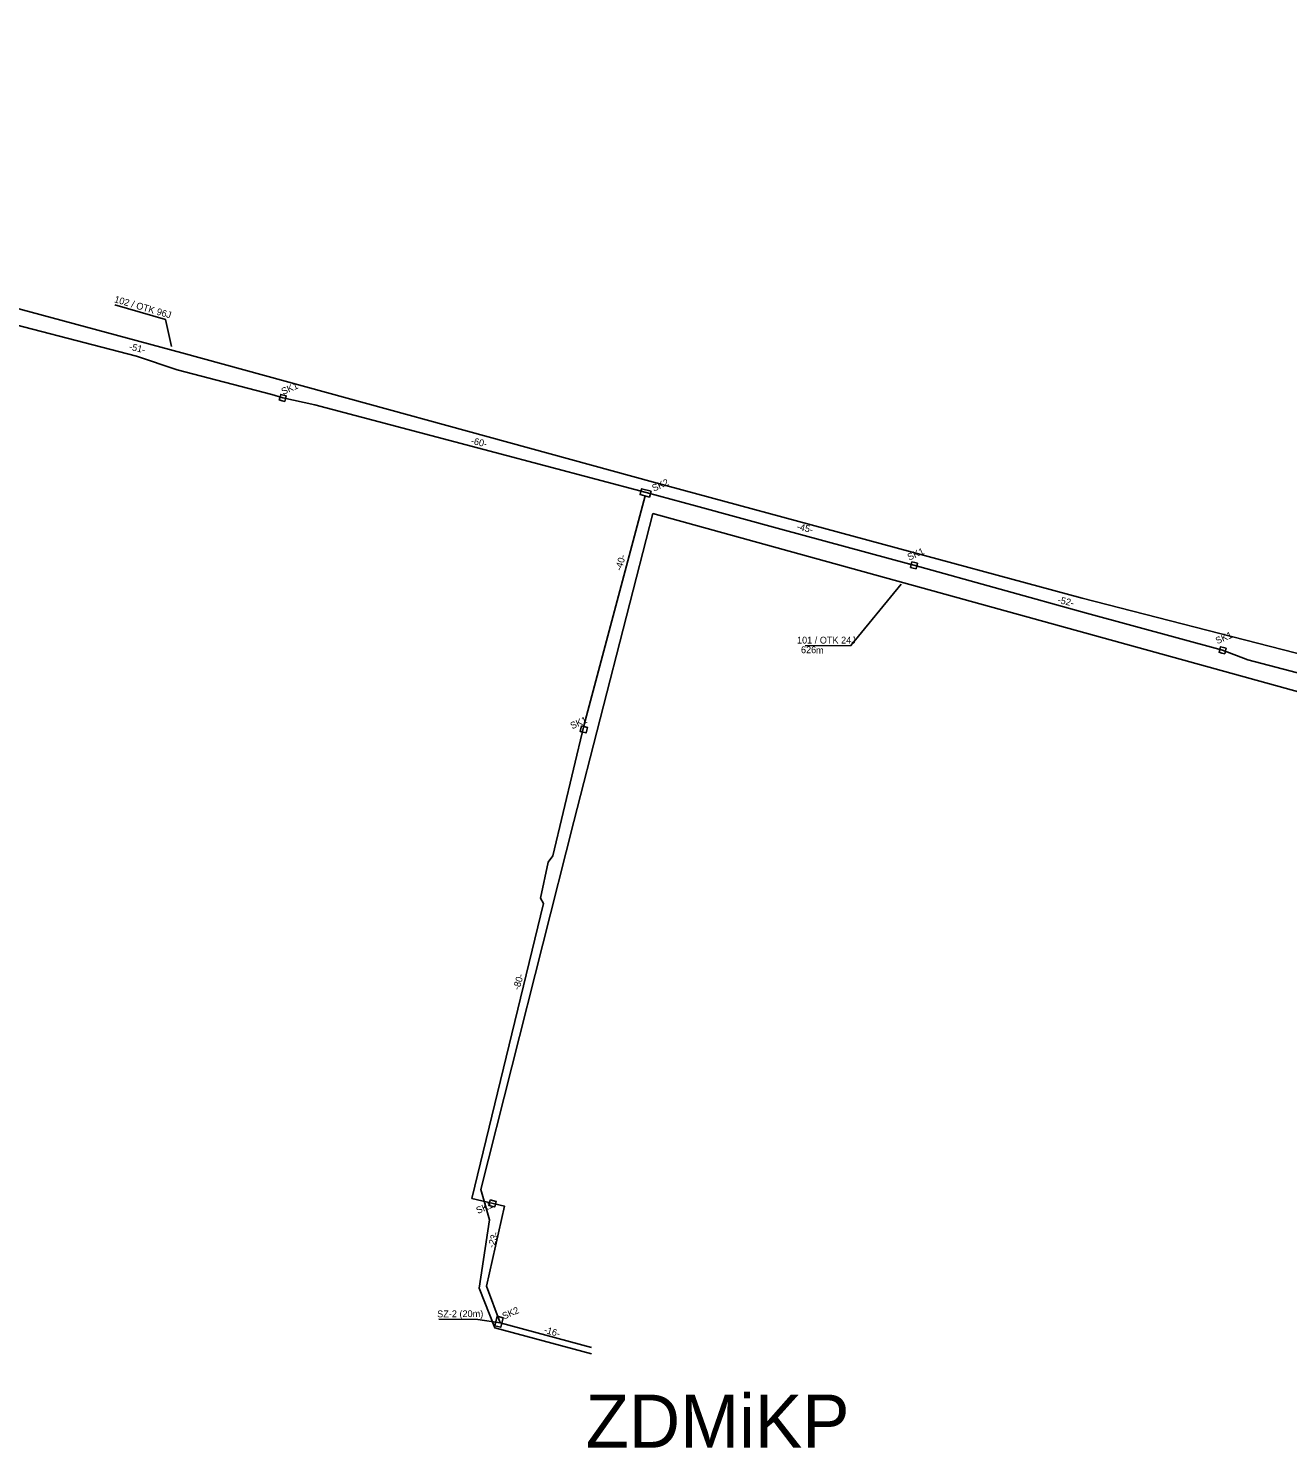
# Model space of a CAD drawing. Extents: x 6494530 to 6506885, y 5884901 to 5892312.
# Drawn here: x 6502694.8 to 6502893.4, y 5886944.2 to 5887168.1 of the extents above; entities that cross this region are included whole.
import ezdxf

# ---------------------------------------------------------------- set-up
doc = ezdxf.new("R2010")
doc.units = 0
for name, color, linetype in [('kabel W KANALIZACJI ISTN', 7, 'Continuous'), ('opis kabla CCTV_OTK', 7, 'Continuous'), ('opis kabla otk', 7, 'Continuous'), ('opis SZ-2', 7, 'Continuous'), ('SK1 wymieniona na SK2', 7, 'Continuous'), ('studnie do wyrysu', 7, 'Continuous'), ('studnie wyrys', 7, 'Continuous'), ('trasa kanalizacji do wyrysu', 7, 'Continuous'), ('trasa kanalizacji wyrys', 7, 'Continuous'), ('Węzeł szkieletowy', 7, 'Continuous')]:
    doc.layers.add(name, color=color, linetype=linetype)

# ---------------------------------------------------------------- blocks, each defined once
blk = doc.blocks.new('ELARM2_27')
at = {"layer": 'studnie do wyrysu'}
blk.add_lwpolyline([(0, 0.45), (0.45, 0.45), (0.45, 0), (0.45, -0.45), (0, -0.45), (-0.45, -0.45), (-0.45, 0), (-0.45, 0.45)], close=True, dxfattribs=at)

msp = doc.modelspace()

# ---------------------------------------------------------------- linework, layer by layer
at = {"layer": 'kabel W KANALIZACJI ISTN'}
for points in [[(6502554.24, 5887168.07), (6502555.12, 5887167.7), (6502554.07, 5887160.78), (6502588.28, 5887152.19), (6502719.03, 5887116.88), (6502793.38, 5887096.51)], [(6502978.61, 5886964.36), (6502982.37, 5886968.75), (6502993.54, 5887010.58), (6502984.87, 5887014.19), (6502986.97, 5887021.56), (6502956.83, 5887030.06), (6502930.23, 5887038.11), (6502935.53, 5887059.11), (6502894.58, 5887069.59), (6502860.97, 5887078.21), (6502793.38, 5887096.51)], [(6502963.91, 5886951.41), (6502962.98, 5886957.05), (6502965.87, 5886966.92), (6502977.56, 5886965.63), (6502980.44, 5886970.39), (6502990.54, 5887008.46), (6502978.71, 5887012.79), (6502979.86, 5887017.4), (6502922.46, 5887032.69), (6502927.08, 5887054.61), (6502793.3, 5887091.55), (6502780.85, 5887042.98)], [(6502783.6, 5886958.99), (6502768.35, 5886963.11), (6502765.92, 5886969.36), (6502767.52, 5886980.12), (6502766.18, 5886984.93), (6502780.85, 5887042.98)]]:
    msp.add_lwpolyline(points, dxfattribs=at)
at = {"layer": 'opis kabla otk'}
for points in [[(6502708.44, 5887124.49), (6502716.41, 5887122.17), (6502717.37, 5887117.89)], [(6502817.3, 5887070.69), (6502824.53, 5887070.71), (6502832.45, 5887080.42)]]:
    msp.add_lwpolyline(points, dxfattribs=at)
at = {"layer": 'opis SZ-2'}
msp.add_lwpolyline([(6502759.55, 5886964.46), (6502765.71, 5886964.4), (6502769.23, 5886963.92)], dxfattribs=at)
at = {"layer": 'SK1 wymieniona na SK2'}
for points in [[(6502793, 5887095.08), (6502792.76, 5887094.15), (6502791.27, 5887094.53), (6502791.5, 5887095.46)], [(6502768.75, 5886964.92), (6502769.67, 5886964.69), (6502769.29, 5886963.2), (6502768.37, 5886963.43)]]:
    msp.add_lwpolyline(points, close=True, dxfattribs=at)
at = {"layer": 'studnie do wyrysu'}
msp.add_lwpolyline([(6502793, 5887095.08), (6502792.76, 5887094.15), (6502791.27, 5887094.53), (6502791.5, 5887095.46)], close=True, dxfattribs=at)
msp.add_lwpolyline([(6502793, 5887095.08), (6502792.76, 5887094.15), (6502791.27, 5887094.53), (6502791.5, 5887095.46)], close=True, dxfattribs=at)
msp.add_lwpolyline([(6502793, 5887095.08), (6502792.76, 5887094.15), (6502791.27, 5887094.53), (6502791.5, 5887095.46)], close=True, dxfattribs=at)
msp.add_lwpolyline([(6502793, 5887095.08), (6502792.76, 5887094.15), (6502791.27, 5887094.53), (6502791.5, 5887095.46)], close=True, dxfattribs=at)
msp.add_lwpolyline([(6502793, 5887095.08), (6502792.76, 5887094.15), (6502791.27, 5887094.53), (6502791.5, 5887095.46)], close=True, dxfattribs=at)
msp.add_lwpolyline([(6502793, 5887095.08), (6502792.76, 5887094.15), (6502791.27, 5887094.53), (6502791.5, 5887095.46)], close=True, dxfattribs=at)
at = {"layer": 'studnie wyrys'}
for points in [[(6502782.05, 5887058.06), (6502782.97, 5887057.82), (6502782.75, 5887056.94), (6502781.82, 5887057.17)], [(6502767.66, 5886983.29), (6502768.58, 5886983.05), (6502768.36, 5886982.17), (6502767.44, 5886982.4)], [(6502768.75, 5886964.92), (6502769.67, 5886964.69), (6502769.29, 5886963.2), (6502768.37, 5886963.43)]]:
    msp.add_lwpolyline(points, close=True, dxfattribs=at)
at = {"layer": 'trasa kanalizacji do wyrysu'}
for points in [[(6502615.19, 5887141.89), (6502635.74, 5887136.72), (6502637.32, 5887136.02), (6502640.01, 5887135.49), (6502663.02, 5887129.33), (6502685.87, 5887123.1), (6502711.84, 5887116.39), (6502718.27, 5887114.24), (6502733.22, 5887110.35), (6502734.93, 5887109.79), (6502739.98, 5887108.72), (6502768.43, 5887101.18), (6502792.26, 5887094.89), (6502800, 5887092.78)], [(6502615.19, 5887141.89), (6502635.74, 5887136.72), (6502637.32, 5887136.02), (6502640.01, 5887135.49), (6502663.02, 5887129.33), (6502685.87, 5887123.1), (6502711.84, 5887116.39), (6502718.27, 5887114.24), (6502733.22, 5887110.35), (6502734.93, 5887109.79), (6502739.98, 5887108.72), (6502768.43, 5887101.18), (6502792.26, 5887094.89), (6502800, 5887092.78)], [(6502615.19, 5887141.89), (6502635.74, 5887136.72), (6502637.32, 5887136.02), (6502640.01, 5887135.49), (6502663.02, 5887129.33), (6502685.87, 5887123.1), (6502711.84, 5887116.39), (6502718.27, 5887114.24), (6502733.22, 5887110.35), (6502734.93, 5887109.79), (6502739.98, 5887108.72), (6502768.43, 5887101.18), (6502792.26, 5887094.89), (6502800, 5887092.78)], [(6502615.19, 5887141.89), (6502635.74, 5887136.72), (6502637.32, 5887136.02), (6502640.01, 5887135.49), (6502663.02, 5887129.33), (6502685.87, 5887123.1), (6502711.84, 5887116.39), (6502718.27, 5887114.24), (6502733.22, 5887110.35), (6502734.93, 5887109.79), (6502739.98, 5887108.72), (6502768.43, 5887101.18), (6502792.26, 5887094.89), (6502800, 5887092.78)], [(6502615.19, 5887141.89), (6502635.74, 5887136.72), (6502637.32, 5887136.02), (6502640.01, 5887135.49), (6502663.02, 5887129.33), (6502685.87, 5887123.1), (6502711.84, 5887116.39), (6502718.27, 5887114.24), (6502733.22, 5887110.35), (6502734.93, 5887109.79), (6502739.98, 5887108.72), (6502768.43, 5887101.18), (6502792.26, 5887094.89), (6502800, 5887092.78)], [(6502615.19, 5887141.89), (6502635.74, 5887136.72), (6502637.32, 5887136.02), (6502640.01, 5887135.49), (6502663.02, 5887129.33), (6502685.87, 5887123.1), (6502711.84, 5887116.39), (6502718.27, 5887114.24), (6502733.22, 5887110.35), (6502734.93, 5887109.79), (6502739.98, 5887108.72), (6502768.43, 5887101.18), (6502792.26, 5887094.89), (6502800, 5887092.78)], [(6502800, 5887092.78), (6502813.47, 5887089.1), (6502833.79, 5887083.57)], [(6502800, 5887092.78), (6502813.47, 5887089.1), (6502833.79, 5887083.57)], [(6502800, 5887092.78), (6502813.47, 5887089.1), (6502833.79, 5887083.57)], [(6502800, 5887092.78), (6502813.47, 5887089.1), (6502833.79, 5887083.57)], [(6502800, 5887092.78), (6502813.47, 5887089.1), (6502833.79, 5887083.57)], [(6502800, 5887092.78), (6502813.47, 5887089.1), (6502833.79, 5887083.57)], [(6502833.05, 5887083.78), (6502834.47, 5887083.39), (6502861.68, 5887075.81), (6502883.14, 5887069.99), (6502887.1, 5887068.48), (6502910.17, 5887062.43), (6502913.52, 5887061.53), (6502916.44, 5887060.66), (6502919.41, 5887059.88), (6502922.32, 5887059.2), (6502925.12, 5887058.38), (6502928.92, 5887057.72), (6502932.1, 5887057.04)], [(6502833.05, 5887083.78), (6502834.47, 5887083.39), (6502861.68, 5887075.81), (6502883.14, 5887069.99), (6502887.1, 5887068.48), (6502910.17, 5887062.43), (6502913.52, 5887061.53), (6502916.44, 5887060.66), (6502919.41, 5887059.88), (6502922.32, 5887059.2), (6502925.12, 5887058.38), (6502928.92, 5887057.72), (6502932.1, 5887057.04)], [(6502833.05, 5887083.78), (6502834.47, 5887083.39), (6502861.68, 5887075.81), (6502883.14, 5887069.99), (6502887.1, 5887068.48), (6502910.17, 5887062.43), (6502913.52, 5887061.53), (6502916.44, 5887060.66), (6502919.41, 5887059.88), (6502922.32, 5887059.2), (6502925.12, 5887058.38), (6502928.92, 5887057.72), (6502932.1, 5887057.04)], [(6502833.05, 5887083.78), (6502834.47, 5887083.39), (6502861.68, 5887075.81), (6502883.14, 5887069.99), (6502887.1, 5887068.48), (6502910.17, 5887062.43), (6502913.52, 5887061.53), (6502916.44, 5887060.66), (6502919.41, 5887059.88), (6502922.32, 5887059.2), (6502925.12, 5887058.38), (6502928.92, 5887057.72), (6502932.1, 5887057.04)]]:
    msp.add_lwpolyline(points, dxfattribs=at)
at = {"layer": 'trasa kanalizacji wyrys'}
msp.add_line((6502769.23, 5886963.92), (6502783.63, 5886959.98), dxfattribs=at)
msp.add_lwpolyline([(6502792.08, 5887094.36), (6502782.4, 5887058.07), (6502777.52, 5887037.53), (6502776.79, 5887036.57), (6502775.57, 5887030.88), (6502776.03, 5887030.04), (6502764.75, 5886983.52), (6502769.88, 5886982.3), (6502767.05, 5886969.69), (6502769.23, 5886963.92)], dxfattribs=at)

# ---------------------------------------------------------------- block references
at = {"layer": 'studnie do wyrysu', "rotation": -104.53097509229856}
for p in [(6502734.93, 5887109.78), (6502734.93, 5887109.78), (6502734.93, 5887109.78), (6502734.93, 5887109.78), (6502734.93, 5887109.78), (6502734.93, 5887109.78), (6502834.47, 5887083.38), (6502834.47, 5887083.38), (6502834.47, 5887083.38), (6502834.47, 5887083.38), (6502883.14, 5887069.98), (6502883.14, 5887069.98), (6502883.14, 5887069.98), (6502883.14, 5887069.98)]:
    msp.add_blockref('ELARM2_27', p, dxfattribs=at)

# ---------------------------------------------------------------- texts
at = {"layer": 'opis kabla CCTV_OTK'}
msp.add_text('102 / OTK 96J', height=1.075, rotation=343.6791, dxfattribs=at).set_placement((6502708.27, 5887124.9))
for s, height, p in [('101 / OTK 24J', 1.075, (6502816.02, 5887071.04)), ('626', 1.075, (6502816.65, 5887069.52)), ('m', 1.07, (6502819.02, 5887069.44))]:
    msp.add_text(s, height=height, dxfattribs=at).set_placement(p)
at = {"layer": 'opis SZ-2'}
msp.add_text('SZ-2 (20m)', height=1.075, rotation=0.4068, dxfattribs=at).set_placement((6502759.28, 5886964.76))
at = {"layer": 'studnie do wyrysu'}
for s, p in [('SK1', (6502734.98, 5887110.24)), ('SK1', (6502734.98, 5887110.24)), ('SK2', (6502793.43, 5887095)), ('SK2', (6502793.43, 5887095)), ('SK1', (6502833.71, 5887084.12)), ('SK1', (6502882.3, 5887070.92)), ('SK1', (6502780.55, 5887057.51)), ('SK1', (6502765.7, 5886981.05)), ('SK2', (6502769.81, 5886964.4))]:
    msp.add_text(s, height=1.075, rotation=23.6947, dxfattribs=at).set_placement(p)
at = {"layer": 'trasa kanalizacji do wyrysu'}
for s, rotation, p in [('-51-', 346.8822, (6502710.62, 5887117.41)), ('-51-', 346.8822, (6502710.62, 5887117.41)), ('-60-', 346.8822, (6502764.52, 5887102.56)), ('-60-', 346.8822, (6502764.52, 5887102.56)), ('-45-', 346.8822, (6502815.92, 5887089.03)), ('-40-', 73.3672, (6502788.32, 5887082.44)), ('-52-', 346.8822, (6502857.06, 5887077.46)), ('-80-', 73.3672, (6502772.22, 5887016.32)), ('-23-', 73.3672, (6502768.24, 5886975.63)), ('-16-', 344.3243, (6502776.03, 5886962.33))]:
    msp.add_text(s, height=1.075, rotation=rotation, dxfattribs=at).set_placement(p)
at = {"layer": 'Węzeł szkieletowy'}
msp.add_text('ZDMiKP', height=8.36, dxfattribs=at).set_placement((6502782.69, 5886944.21))

doc.saveas('drawing.dxf')
